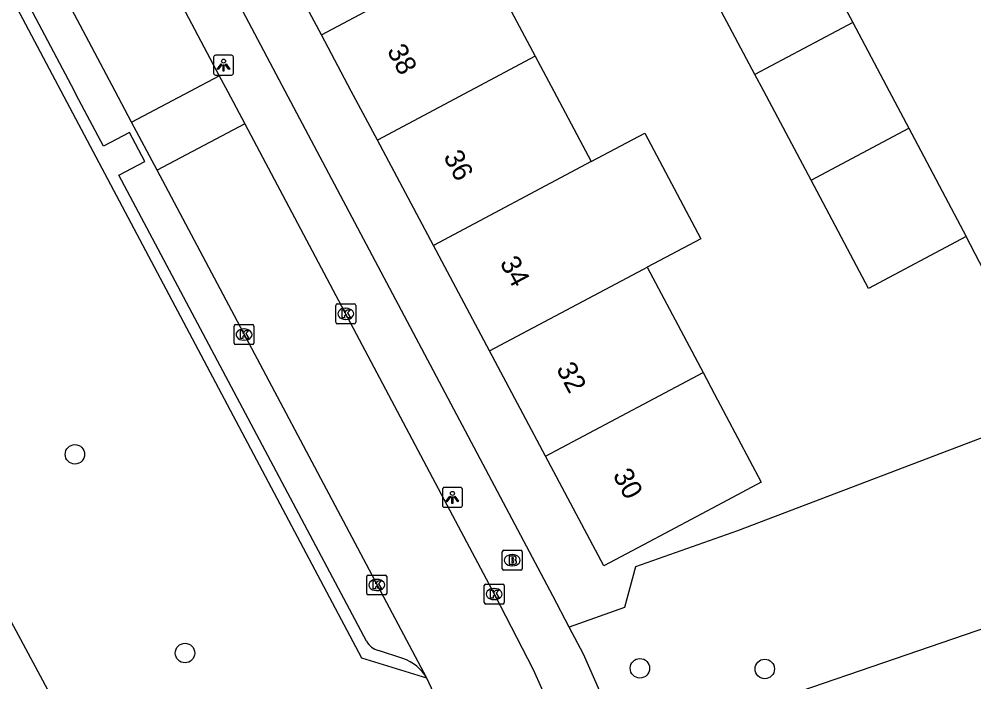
# Model space of a CAD drawing. Extents: x 157793 to 159380, y 380882 to 382313.
# Drawn here: x 158968.64 to 159016.6, y 381720.31 to 381753.62 of the extents above; entities that cross this region are included whole.
import ezdxf

# ---------------------------------------------------------------- set-up
doc = ezdxf.new("R2010")
doc.units = 0
for name, color, linetype in [('IMGEO_Boom', 7, 'Continuous'), ('IMGEO_Brandkraan', 7, 'Continuous'), ('IMGEO_Fietspad_gesloten', 7, 'Continuous'), ('IMGEO_Groenvoorziening', 7, 'Continuous'), ('IMGEO_Kolk', 7, 'Continuous'), ('IMGEO_Lichtpunt', 7, 'Continuous'), ('IMGEO_Pand', 7, 'Continuous'), ('IMGEO_Pand_nummerreeks', 7, 'Continuous'), ('IMGEO_Rijbaan_lokaal_gesloten', 7, 'Continuous'), ('IMGEO_Rijbaan_lokaal_open', 7, 'Continuous'), ('IMGEO_Voetpad_open', 7, 'Continuous')]:
    doc.layers.add(name, color=color, linetype=linetype)

msp = doc.modelspace()

# ---------------------------------------------------------------- linework, layer by layer
at = {"layer": 'IMGEO_Boom'}
for centre in [(158971.443, 381731.749), (158976.975, 381721.764), (158999.822, 381720.999), (159006.095, 381720.965)]:
    msp.add_circle(centre, 0.489, dxfattribs=at)
at = {"layer": 'IMGEO_Brandkraan'}
for p, q in [((158992.91, 381726.003), (158992.91, 381726.855)), ((158992.985, 381726.929), (158993.837, 381726.929)), ((158993.398, 381726.709), (158993.423, 381726.709)), ((158993.911, 381726.855), (158993.911, 381726.003)), ((158993.421, 381726.149), (158993.396, 381726.149)), ((158993.837, 381725.929), (158992.985, 381725.929))]:
    msp.add_line(p, q, dxfattribs=at)
for points in [[(158992.91, 381726.003), (158992.91, 381726.855)], [(158992.985, 381726.929), (158993.837, 381726.929)], [(158993.258, 381726.629), (158993.258, 381726.229), (158993.471, 381726.229)], [(158993.489, 381726.629), (158993.258, 381726.629)], [(158993.437, 381726.548), (158993.383, 381726.548), (158993.383, 381726.472)], [(158993.911, 381726.855), (158993.911, 381726.003)], [(158993.383, 381726.472), (158993.436, 381726.472)], [(158993.445, 381726.396), (158993.383, 381726.396), (158993.383, 381726.315)], [(158993.383, 381726.315), (158993.445, 381726.315)], [(158993.837, 381725.929), (158992.985, 381725.929)]]:
    msp.add_lwpolyline(points, dxfattribs=at)
for centre, radius, start, end in [((158992.987, 381726.853), 0.0765, 91.552, 178.448), ((158992.987, 381726.853), 0.0765, 91.552, 178.448), ((158993.438, 381726.51), 0.0379, 267.8285, 90.9355), ((158993.493, 381726.484), 0.145, 59.4692, 91.5367), ((158993.518, 381726.531), 0.0922, 285.5137, 58.1501), ((158993.835, 381726.853), 0.0765, 1.552, 88.448), ((158993.835, 381726.853), 0.0765, 1.552, 88.448), ((158992.987, 381726.005), 0.0765, 181.552, 268.448), ((158992.987, 381726.005), 0.0765, 181.552, 268.448), ((158993.446, 381726.355), 0.0404, 269.8759, 90.5077), ((158993.477, 381726.48), 0.251, 268.6676, 293.5347), ((158993.523, 381726.339), 0.105, 301.3115, 78.989), ((158993.835, 381726.005), 0.0765, 271.552, 358.448), ((158993.835, 381726.005), 0.0765, 271.552, 358.448)]:
    msp.add_arc(centre, radius, start, end, dxfattribs=at)
for centre, major_axis, ratio, start_param, end_param in [((158993.397, 381726.429), (-0.387, 0.002), 0.722429, 4.712389, 7.853982), ((158993.422, 381726.429), (-0.39, 0.002), 0.717154, 1.570796, 4.712389)]:
    msp.add_ellipse(centre, major_axis=major_axis, ratio=ratio, start_param=start_param, end_param=end_param, dxfattribs=at)
at = {"layer": 'IMGEO_Fietspad_gesloten'}
msp.add_lwpolyline([(158999.064, 381717.004), (159000, 381717.165), (159000.844, 381717.436), (159073.898, 381742.496)], dxfattribs=at)
at = {"layer": 'IMGEO_Groenvoorziening'}
msp.add_lwpolyline([(159018.798, 381733.27), (159004.721, 381727.909), (158999.594, 381726.098), (158999.055, 381724.051), (158996.272, 381723.067)], dxfattribs=at)
at = {"layer": 'IMGEO_Kolk'}
for p, q in [((158984.546, 381738.383), (158984.546, 381739.235)), ((158984.621, 381739.309), (158985.473, 381739.309)), ((158985.034, 381739.089), (158985.059, 381739.089)), ((158985.547, 381739.235), (158985.547, 381738.383)), ((158985.057, 381738.529), (158985.032, 381738.529)), ((158979.437, 381737.342), (158979.437, 381738.194)), ((158979.512, 381738.268), (158980.364, 381738.268)), ((158979.925, 381738.048), (158979.95, 381738.048)), ((158980.438, 381738.194), (158980.438, 381737.342)), ((158985.473, 381738.309), (158984.621, 381738.309)), ((158980.364, 381737.268), (158979.512, 381737.268)), ((158979.948, 381737.488), (158979.923, 381737.488)), ((158986.103, 381724.759), (158986.103, 381725.611)), ((158986.178, 381725.685), (158987.03, 381725.685)), ((158987.104, 381725.611), (158987.104, 381724.759)), ((158986.591, 381725.465), (158986.616, 381725.465)), ((158992.005, 381724.301), (158992.005, 381725.153)), ((158992.08, 381725.227), (158992.932, 381725.227)), ((158993.006, 381725.153), (158993.006, 381724.301)), ((158987.03, 381724.685), (158986.178, 381724.685)), ((158986.614, 381724.905), (158986.589, 381724.905)), ((158992.493, 381725.007), (158992.518, 381725.007)), ((158992.932, 381724.227), (158992.08, 381724.227)), ((158992.516, 381724.447), (158992.491, 381724.447))]:
    msp.add_line(p, q, dxfattribs=at)
for points in [[(158984.546, 381738.383), (158984.546, 381739.235)], [(158984.621, 381739.309), (158985.473, 381739.309)], [(158984.867, 381739.009), (158984.99, 381739.009), (158984.99, 381738.858), (158985.12, 381739.009), (158985.284, 381739.009), (158985.138, 381738.858), (158985.291, 381738.609), (158985.139, 381738.609), (158985.054, 381738.773), (158984.99, 381738.706), (158984.99, 381738.609), (158984.867, 381738.609), (158984.867, 381739.009)], [(158985.547, 381739.235), (158985.547, 381738.383)], [(158979.437, 381737.342), (158979.437, 381738.194)], [(158979.512, 381738.268), (158980.364, 381738.268)], [(158980.438, 381738.194), (158980.438, 381737.342)], [(158985.473, 381738.309), (158984.621, 381738.309)], [(158979.758, 381737.968), (158979.881, 381737.968), (158979.881, 381737.817), (158980.011, 381737.968), (158980.175, 381737.968), (158980.029, 381737.817), (158980.182, 381737.568), (158980.03, 381737.568), (158979.945, 381737.732), (158979.881, 381737.665), (158979.881, 381737.568), (158979.758, 381737.568), (158979.758, 381737.968)], [(158980.364, 381737.268), (158979.512, 381737.268)], [(158986.103, 381724.759), (158986.103, 381725.611)], [(158986.178, 381725.685), (158987.03, 381725.685)], [(158987.104, 381725.611), (158987.104, 381724.759)], [(158986.424, 381725.385), (158986.547, 381725.385), (158986.547, 381725.234), (158986.677, 381725.385), (158986.841, 381725.385), (158986.695, 381725.234), (158986.848, 381724.985), (158986.696, 381724.985), (158986.611, 381725.149), (158986.547, 381725.082), (158986.547, 381724.985), (158986.424, 381724.985), (158986.424, 381725.385)], [(158992.005, 381724.301), (158992.005, 381725.153)], [(158992.08, 381725.227), (158992.932, 381725.227)], [(158993.006, 381725.153), (158993.006, 381724.301)], [(158987.03, 381724.685), (158986.178, 381724.685)], [(158992.326, 381724.927), (158992.449, 381724.927), (158992.449, 381724.776), (158992.579, 381724.927), (158992.743, 381724.927), (158992.597, 381724.776), (158992.75, 381724.527), (158992.598, 381724.527), (158992.513, 381724.691), (158992.449, 381724.624), (158992.449, 381724.527), (158992.326, 381724.527), (158992.326, 381724.927)], [(158992.932, 381724.227), (158992.08, 381724.227)]]:
    msp.add_lwpolyline(points, dxfattribs=at)
for centre, start, end in [((158984.623, 381739.233), 91.552, 178.448), ((158984.623, 381739.233), 91.552, 178.448), ((158985.471, 381739.233), 1.552, 88.448), ((158985.471, 381739.233), 1.552, 88.448), ((158979.514, 381738.192), 91.552, 178.448), ((158979.514, 381738.192), 91.552, 178.448), ((158980.362, 381738.192), 1.552, 88.448), ((158980.362, 381738.192), 1.552, 88.448), ((158984.623, 381738.385), 181.552, 268.448), ((158984.623, 381738.385), 181.552, 268.448), ((158985.471, 381738.385), 271.552, 358.448), ((158985.471, 381738.385), 271.552, 358.448), ((158979.514, 381737.344), 181.552, 268.448), ((158979.514, 381737.344), 181.552, 268.448), ((158980.362, 381737.344), 271.552, 358.448), ((158980.362, 381737.344), 271.552, 358.448), ((158986.18, 381725.609), 91.552, 178.448), ((158986.18, 381725.609), 91.552, 178.448), ((158987.028, 381725.609), 1.552, 88.448), ((158987.028, 381725.609), 1.552, 88.448), ((158992.082, 381725.151), 91.552, 178.448), ((158992.082, 381725.151), 91.552, 178.448), ((158992.93, 381725.151), 1.552, 88.448), ((158992.93, 381725.151), 1.552, 88.448), ((158986.18, 381724.761), 181.552, 268.448), ((158986.18, 381724.761), 181.552, 268.448), ((158987.028, 381724.761), 271.552, 358.448), ((158987.028, 381724.761), 271.552, 358.448), ((158992.082, 381724.303), 181.552, 268.448), ((158992.082, 381724.303), 181.552, 268.448), ((158992.93, 381724.303), 271.552, 358.448), ((158992.93, 381724.303), 271.552, 358.448)]:
    msp.add_arc(centre, 0.0765, start, end, dxfattribs=at)
for centre, major_axis, ratio, start_param, end_param in [((158985.033, 381738.809), (-0.387, 0.002), 0.722429, 4.712389, 7.853982), ((158985.058, 381738.809), (-0.39, 0.002), 0.717154, 1.570796, 4.712389), ((158979.924, 381737.768), (-0.387, 0.002), 0.722429, 4.712389, 7.853982), ((158979.949, 381737.768), (-0.39, 0.002), 0.717154, 1.570796, 4.712389), ((158986.59, 381725.185), (-0.387, 0.002), 0.722429, 4.712389, 7.853982), ((158986.615, 381725.185), (-0.39, 0.002), 0.717154, 1.570796, 4.712389), ((158992.492, 381724.727), (-0.387, 0.002), 0.722429, 4.712389, 7.853982), ((158992.517, 381724.727), (-0.39, 0.002), 0.717154, 1.570796, 4.712389)]:
    msp.add_ellipse(centre, major_axis=major_axis, ratio=ratio, start_param=start_param, end_param=end_param, dxfattribs=at)
at = {"layer": 'IMGEO_Lichtpunt'}
for p, q in [((158978.409, 381751.709), (158978.409, 381750.902)), ((158978.409, 381751.709), (158978.409, 381750.902)), ((158979.311, 381751.804), (158978.503, 381751.804)), ((158979.311, 381751.804), (158978.503, 381751.804)), ((158979.405, 381750.902), (158979.405, 381751.709)), ((158979.405, 381750.902), (158979.405, 381751.709)), ((158978.503, 381750.808), (158979.311, 381750.808)), ((158978.503, 381750.808), (158979.311, 381750.808)), ((158989.908, 381729.99), (158989.908, 381729.183)), ((158989.908, 381729.99), (158989.908, 381729.183)), ((158990.81, 381730.085), (158990.002, 381730.085)), ((158990.81, 381730.085), (158990.002, 381730.085)), ((158990.904, 381729.183), (158990.904, 381729.99)), ((158990.904, 381729.183), (158990.904, 381729.99)), ((158990.002, 381729.089), (158990.81, 381729.089)), ((158990.002, 381729.089), (158990.81, 381729.089))]:
    msp.add_line(p, q, dxfattribs=at)
for points in [[(158978.783, 381751.373), (158978.822, 381751.345), (158978.634, 381751.083), (158978.596, 381751.11), (158978.783, 381751.373)], [(158978.885, 381751.325), (158978.932, 381751.325), (158978.932, 381751.003), (158978.885, 381751.003), (158978.885, 381751.325)], [(158978.995, 381751.345), (158979.033, 381751.372), (158979.22, 381751.11), (158979.181, 381751.082), (158978.995, 381751.345)], [(158990.282, 381729.654), (158990.321, 381729.626), (158990.133, 381729.364), (158990.095, 381729.391), (158990.282, 381729.654)], [(158990.384, 381729.606), (158990.431, 381729.606), (158990.431, 381729.284), (158990.384, 381729.284), (158990.384, 381729.606)], [(158990.494, 381729.626), (158990.532, 381729.653), (158990.719, 381729.391), (158990.68, 381729.363), (158990.494, 381729.626)]]:
    msp.add_lwpolyline(points, dxfattribs=at)
for centre in [(158978.908, 381751.507), (158990.407, 381729.788)]:
    msp.add_circle(centre, 0.0994, dxfattribs=at)
for centre, start, end in [((158978.503, 381751.709), 90, 180), ((158978.503, 381751.709), 90, 180), ((158979.311, 381751.709), 0, 90), ((158979.311, 381751.709), 0, 90), ((158978.503, 381750.902), 180, 270), ((158978.503, 381750.902), 180, 270), ((158979.311, 381750.902), 270, 0), ((158979.311, 381750.902), 270, 360), ((158990.002, 381729.99), 90, 180), ((158990.002, 381729.99), 90, 180), ((158990.81, 381729.99), 0, 90), ((158990.81, 381729.99), 0, 90), ((158990.002, 381729.183), 180, 270), ((158990.002, 381729.183), 180, 270), ((158990.81, 381729.183), 270, 0), ((158990.81, 381729.183), 270, 360)]:
    msp.add_arc(centre, 0.0946, start, end, dxfattribs=at)
at = {"layer": 'IMGEO_Pand'}
for points in [[(158983.823, 381752.828), (158981.005, 381758.125), (158982.119, 381758.719)], [(159007.692, 381758.752), (159010.511, 381753.442)], [(158983.823, 381752.828), (158991.75, 381757.055)], [(158991.75, 381757.055), (158994.561, 381751.756)], [(159005.602, 381750.832), (159002.787, 381756.139)], [(159010.511, 381753.442), (159005.602, 381750.832)], [(159010.511, 381753.442), (159012.338, 381750), (159013.331, 381748.13)], [(158986.638, 381747.535), (158985.327, 381750), (158983.823, 381752.828)], [(158994.561, 381751.756), (158991.265, 381750), (158986.638, 381747.535)], [(158994.561, 381751.756), (158995.492, 381750), (158997.372, 381746.456)], [(159008.418, 381745.522), (159006.043, 381750), (159005.602, 381750.832)], [(159008.418, 381745.522), (159013.331, 381748.13)], [(159013.331, 381748.13), (159016.213, 381742.701)], [(158997.372, 381746.456), (159000.067, 381747.886), (159002.881, 381742.583), (159000.186, 381741.153)], [(158989.452, 381742.245), (158986.638, 381747.535)], [(158997.372, 381746.456), (158989.452, 381742.245)], [(159016.213, 381742.701), (159011.306, 381740.079), (159008.418, 381745.522)], [(158992.268, 381736.95), (158989.452, 381742.245)], [(158992.268, 381736.95), (159000, 381741.054), (159000.186, 381741.153)], [(159000.186, 381741.153), (159002.997, 381735.854)], [(158995.085, 381731.654), (158992.268, 381736.95)], [(159002.997, 381735.854), (159003.569, 381734.776), (159005.912, 381730.358), (159003.967, 381729.319), (159000, 381727.2), (158998.017, 381726.141), (158995.085, 381731.654)], [(158995.085, 381731.654), (159000, 381734.263), (159002.997, 381735.854)]]:
    msp.add_lwpolyline(points, dxfattribs=at)
at = {"layer": 'IMGEO_Rijbaan_lokaal_gesloten'}
msp.add_lwpolyline([(158980.115, 381700.778), (158977.69, 381705.59), (158975.224, 381710.342), (158967.75, 381724.258), (158962.057, 381734.776)], dxfattribs=at)
at = {"layer": 'IMGEO_Rijbaan_lokaal_open'}
for points in [[(158955.418, 381794.741), (158956.825, 381792.086), (158959.635, 381786.74), (158964.351, 381777.87), (158978.698, 381750.776)], [(158974.292, 381748.444), (158973.468, 381750), (158966.591, 381762.964), (158963.14, 381769.511)], [(158974.292, 381748.444), (158977.232, 381750), (158978.698, 381750.776)], [(158978.698, 381750.776), (158979.109, 381750), (158979.976, 381748.363)], [(158975.571, 381746.032), (158974.292, 381748.444)], [(158979.976, 381748.363), (158975.571, 381746.032)], [(158979.976, 381748.363), (158989.838, 381729.74), (158992.514, 381724.703), (158994.464, 381720.934), (158995.305, 381719.065)], [(158989.118, 381720.498), (158975.571, 381746.032)], [(159018.893, 381737.529), (159016.213, 381742.701)]]:
    msp.add_lwpolyline(points, dxfattribs=at)
msp.add_arc((158980.967, 381716.224), 9.204, 333.3284, 27.6668, dxfattribs=at)
at = {"layer": 'IMGEO_Voetpad_open'}
for points in [[(158996.272, 381723.067), (158995.444, 381724.631), (158982.013, 381750), (158961.476, 381788.79)], [(158989.118, 381720.498), (158985.859, 381721.512), (158970.755, 381750), (158961.883, 381766.733), (158963.14, 381769.511)], [(158986.086, 381722.362), (158973.654, 381745.78), (158974.952, 381746.469), (158974.183, 381747.917), (158972.885, 381747.228), (158971.513, 381749.812), (158971.42, 381750), (158962.799, 381766.256)], [(158999.064, 381717.004), (158996.987, 381721.716), (158996.272, 381723.067)], [(158987.911, 381721.484), (158986.69, 381721.886)]]:
    msp.add_lwpolyline(points, dxfattribs=at)
for centre, radius, start, end in [((158986.965, 381722.856), 1.008, 209.3357, 254.1824), ((158987.321, 381719.53), 2.041, 28.3098, 73.1993)]:
    msp.add_arc(centre, radius, start, end, dxfattribs=at)

# ---------------------------------------------------------------- texts
at = {"layer": 'IMGEO_Pand_nummerreeks'}
for s, rotation, p in [('38', 298.0075, (158987.097, 381752.039)), ('36', 298.0075, (158989.931, 381746.711)), ('34', 298.006, (158992.765, 381741.381)), ('32', 298.0075, (158995.6, 381736.053)), ('30', 298.0075, (158998.438, 381730.716))]:
    msp.add_text(s, height=1, rotation=rotation, dxfattribs=at).set_placement(p)

doc.saveas('drawing.dxf')
